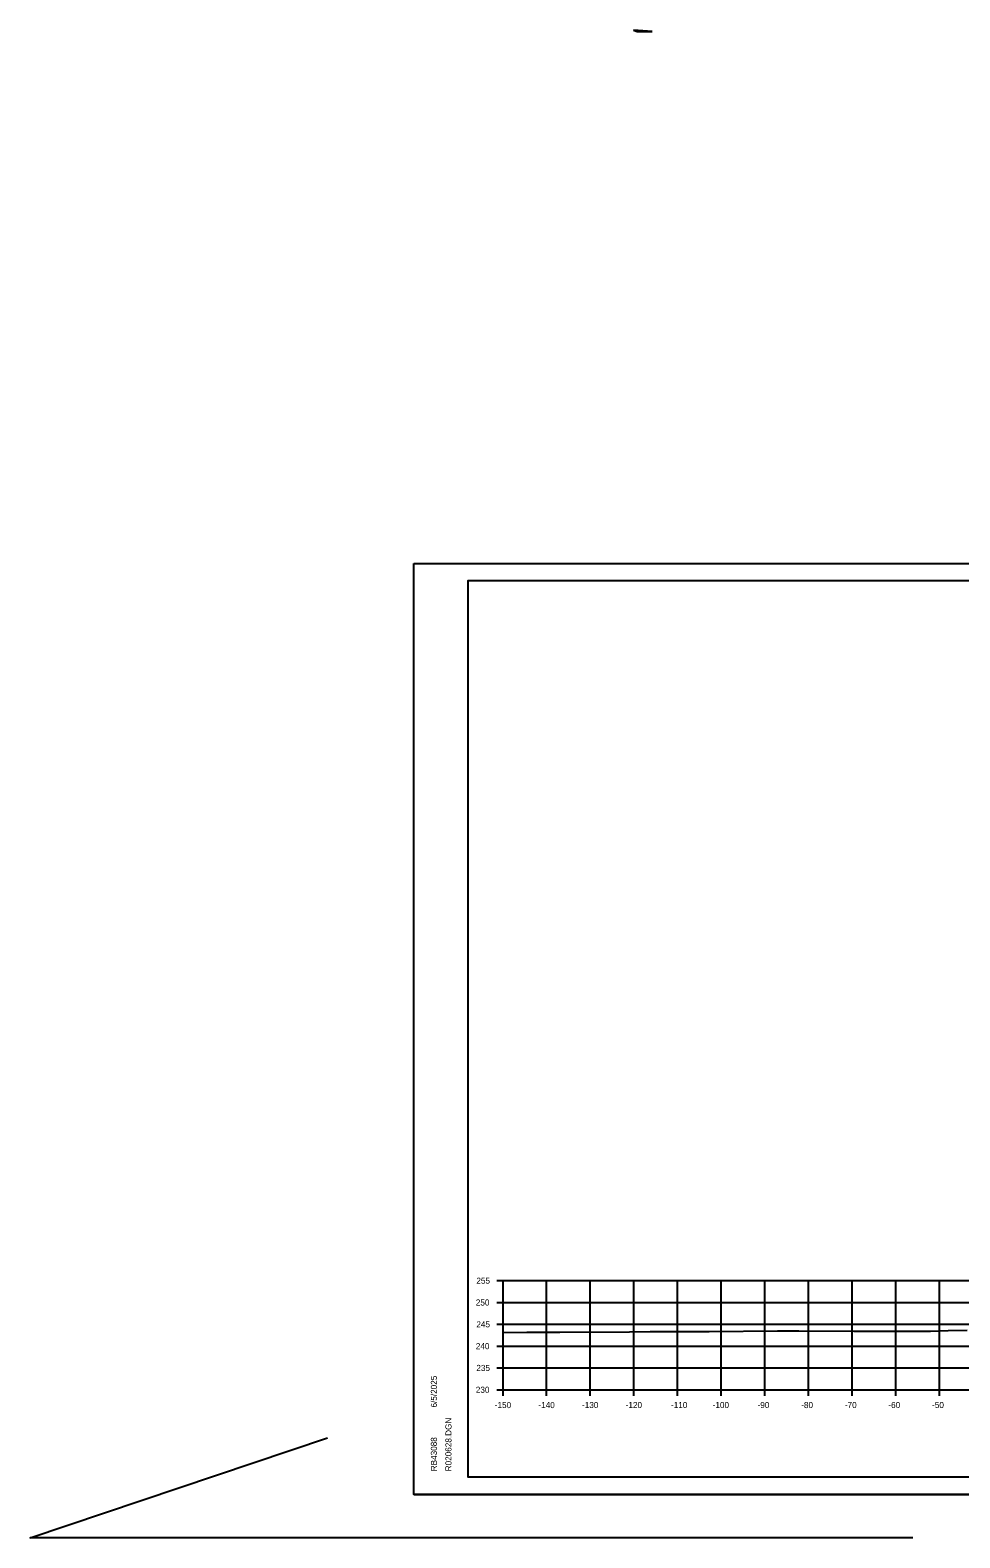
# Model space of a CAD drawing. Extents: x 1369627 to 1374022, y 380035 to 398173.
# Drawn here: x 1372269.4 to 1372482.4, y 380277.6 to 380623.1 of the extents above; entities that cross this region are included whole.
import ezdxf

# ---------------------------------------------------------------- set-up
doc = ezdxf.new("R2010")
doc.units = 0
for name, color, linetype in [('R_Axis', 7, 'Continuous'), ('R_Axis Annot', 7, 'Continuous'), ('R_Drive', 7, 'Continuous'), ('R_Exist Surface', 7, 'Continuous'), ('R_Grid', 7, 'Continuous'), ('R_No Plot', 7, 'Continuous')]:
    doc.layers.add(name, color=color, linetype=linetype)

msp = doc.modelspace()

# ---------------------------------------------------------------- linework, layer by layer
at = {"layer": 'R_Axis'}
for p, q in [((1372376.34, 380336.55), (1372377.74, 380336.55)), ((1372377.74, 380311.55), (1372377.74, 380336.55)), ((1372376.34, 380331.55), (1372377.74, 380331.55)), ((1372376.34, 380326.55), (1372377.74, 380326.55)), ((1372376.34, 380321.55), (1372377.74, 380321.55)), ((1372376.34, 380316.55), (1372377.74, 380316.55)), ((1372376.34, 380311.55), (1372377.74, 380311.55)), ((1372377.74, 380311.55), (1372677.74, 380311.55)), ((1372377.74, 380310.15), (1372377.74, 380311.55)), ((1372387.74, 380310.15), (1372387.74, 380311.55)), ((1372397.74, 380310.15), (1372397.74, 380311.55)), ((1372407.74, 380310.15), (1372407.74, 380311.55)), ((1372417.74, 380310.15), (1372417.74, 380311.55)), ((1372427.74, 380310.15), (1372427.74, 380311.55)), ((1372437.74, 380310.15), (1372437.74, 380311.55)), ((1372447.74, 380310.15), (1372447.74, 380311.55)), ((1372457.74, 380310.15), (1372457.74, 380311.55)), ((1372467.74, 380310.15), (1372467.74, 380311.55)), ((1372477.74, 380310.15), (1372477.74, 380311.55))]:
    msp.add_line(p, q, dxfattribs=at)
at = {"layer": 'R_Drive'}
for p, q in [((1372411.92, 380622.8), (1372407.63, 380623.08)), ((1372407.63, 380623.08), (1372408.5, 380622.79)), ((1372408.5, 380622.79), (1372411.92, 380622.8))]:
    msp.add_line(p, q, dxfattribs=at)
at = {"layer": 'R_Exist Surface'}
msp.add_lwpolyline([(1372377.74, 380324.67), (1372383.17, 380324.71), (1372390.75, 380324.75), (1372406.7, 380324.86), (1372411.48, 380324.89), (1372420.16, 380324.89), (1372424.96, 380324.92), (1372440.65, 380325.02), (1372445.57, 380325.02), (1372458.16, 380324.99), (1372470.5, 380324.97), (1372475.7, 380324.96), (1372479.76, 380325.13), (1372484.12, 380325.19)], dxfattribs=at)
at = {"layer": 'R_Grid'}
for p, q in [((1372377.74, 380336.55), (1372677.74, 380336.55)), ((1372377.74, 380311.55), (1372377.74, 380336.55)), ((1372387.74, 380311.55), (1372387.74, 380336.55)), ((1372397.74, 380311.55), (1372397.74, 380336.55)), ((1372407.74, 380311.55), (1372407.74, 380336.55)), ((1372417.74, 380311.55), (1372417.74, 380336.55)), ((1372427.74, 380311.55), (1372427.74, 380336.55)), ((1372437.74, 380311.55), (1372437.74, 380336.55)), ((1372447.74, 380311.55), (1372447.74, 380336.55)), ((1372457.74, 380311.55), (1372457.74, 380336.55)), ((1372467.74, 380311.55), (1372467.74, 380336.55)), ((1372477.74, 380311.55), (1372477.74, 380336.55)), ((1372377.74, 380331.55), (1372677.74, 380331.55)), ((1372377.74, 380326.55), (1372677.74, 380326.55)), ((1372377.74, 380321.55), (1372677.74, 380321.55)), ((1372377.74, 380316.55), (1372677.74, 380316.55)), ((1372377.74, 380311.55), (1372677.74, 380311.55))]:
    msp.add_line(p, q, dxfattribs=at)
at = {"layer": 'R_No Plot'}
for p, q in [((1372357.34, 380500.9), (1372690.67, 380500.9)), ((1372369.74, 380497.01), (1372685.92, 380497.01)), ((1372369.74, 380291.55), (1372369.74, 380497.01)), ((1372369.74, 380291.55), (1372369.74, 380291.55)), ((1372685.92, 380291.55), (1372369.74, 380291.55)), ((1372357.34, 380287.57), (1372690.67, 380287.57))]:
    msp.add_line(p, q, dxfattribs=at)
for points in [[(1372357.33, 380500.9), (1372690.67, 380500.9), (1372690.67, 380287.56), (1372357.33, 380287.56)], [(1372603.66, 380497.01), (1372623.28, 380497.01), (1372623.28, 380487.13), (1372639.39, 380487.13), (1372662.59, 380487.13), (1372662.71, 380458.97), (1372685.92, 380458.97), (1372685.92, 380291.55), (1372369.74, 380291.55), (1372369.74, 380497.01)]]:
    msp.add_lwpolyline(points, close=True, dxfattribs=at)
msp.add_lwpolyline([(1372471.63, 380277.62), (1372269.37, 380277.62), (1372337.52, 380300.5)], dxfattribs=at)

# ---------------------------------------------------------------- texts
at = {"layer": 'R_Axis Annot'}
for s, p in [('255', (1372371.63, 380335.85)), ('250', (1372371.51, 380330.85)), ('245', (1372371.63, 380325.85)), ('240', (1372371.51, 380320.85)), ('235', (1372371.63, 380315.85)), ('230', (1372371.51, 380310.85)), ('-150', (1372375.85, 380307.35)), ('-140', (1372385.85, 380307.35)), ('-130', (1372395.85, 380307.35)), ('-120', (1372405.85, 380307.35)), ('-110', (1372416.24, 380307.35)), ('-100', (1372425.79, 380307.35)), ('-90', (1372436.08, 380307.35)), ('-80', (1372446.08, 380307.35)), ('-70', (1372456.08, 380307.35)), ('-60', (1372466.05, 380307.35)), ('-50', (1372476.08, 380307.35))]:
    msp.add_text(s, height=1.4, dxfattribs=at).set_placement(p)
at = {"layer": 'R_No Plot'}
for s, p in [('6/5/2025', (1372362.6, 380307.48)), ('R020628.DGN', (1372365.93, 380292.87)), ('RB43088', (1372362.6, 380292.87))]:
    msp.add_text(s, height=1.4, rotation=90, dxfattribs=at).set_placement(p)

doc.saveas('drawing.dxf')
